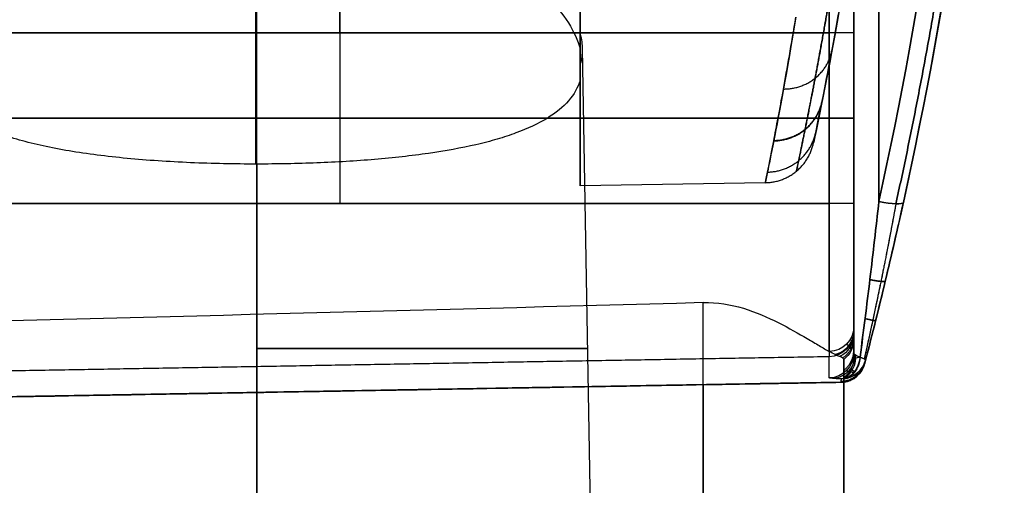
# Model space of a CAD drawing. Header units: millimetres. Extents: x -105 to 152, y -114 to 65.
# Tile 310 of 329: x 132 to 152, y -42 to -32. Entities that reach past the tile are written whole.
import ezdxf

# ---------------------------------------------------------------- set-up
doc = ezdxf.new("R2010")
doc.units = ezdxf.units.MM
doc.layers.add('Layer 01', color=18, linetype='Continuous', true_color=0x000000)

# ---------------------------------------------------------------- blocks, each defined once
blk = doc.blocks.new('Block 02')
at = {"layer": 'Layer 01'}
for p, q in [((143.623, -35.65), (143.623, 35.65)), ((138.83, -32.6, 26.234), (138.83, -36, 26.234)), ((138.83, -32.6, -26.234), (138.83, -36, -26.234)), ((143.663, -32.912, -13.7), (143.926, -48, -13.7)), ((148.585, -34.3, 26.063), (129.076, -34.3, 26.404)), ((129.076, -34.3, -26.404), (148.585, -34.3, -26.063)), ((147.313, -35.586), (143.623, -35.65)), ((137.176, -38.21, -25.4), (137.176, -50, -25.4)), ((148.818, -39.559), (114.576, -40.157)), ((148.876, -39.547, -13.7), (148.876, -50, -13.7)), ((137.176, -39.763, -2), (137.176, -50, -2))]:
    blk.add_line(p, q, dxfattribs=at)
at = {"layer": 'Layer 01', "extrusion": (1, 8.65204e-31, 1.3357e-15)}
blk.add_arc((0, 0, 143.623), 35.65, 203.774, 270, dxfattribs=at)
at = {"layer": 'Layer 01', "extrusion": (1, 5.45133e-16, 2.12244e-16)}
blk.add_arc((0, 0, 143.623), 35.65, 90, 201.2731, dxfattribs=at)
at = {"layer": 'Layer 01', "extrusion": (0, 0, -1)}
for centre, radius, start, end in [((-66.201, -17.5), 83.875, 180, 191.89776), ((-66.201, -17.5), 85.875, 180, 194.62709), ((-148.809, -39.059, -3.884), 0.5, 194.6271, 269)]:
    blk.add_arc(centre, radius, start, end, dxfattribs=at)
at = {"layer": 'Layer 01', "extrusion": (-1, -3.10562e-14, -1.96603e-13)}
blk.add_arc((0, 181.359, -149.076), 201.859, 276.79297, 281.16004, dxfattribs=at)
at = {"layer": 'Layer 01', "extrusion": (-1, -1.38696e-14, 8.79397e-14)}
blk.add_arc((0, -181.359, -149.076), 201.859, 78.86762, 83.20703, dxfattribs=at)
at = {"layer": 'Layer 01', "extrusion": (-1, 2.33222e-16, 0)}
for centre, radius, start, end in [((0, 181.359, -149.076), 201.859, 276.79297, 281.16004), ((0, -181.359, -149.576), 201.359, 79.71243, 83.20703), ((0, -181.359, -149.076), 201.859, 78.86762, 81.76244)]:
    blk.add_arc(centre, radius, start, end, dxfattribs=at)
at = {"layer": 'Layer 01', "extrusion": (1, 2.44136e-14, -1.62574e-13)}
blk.add_arc((0, -181.359, 149.576), 201.359, 96.79297, 100.28757, dxfattribs=at)
at = {"layer": 'Layer 01', "extrusion": (1, 4.34564e-14, 2.89382e-13)}
blk.add_arc((0, 181.359, 149.576), 201.359, 259.71243, 263.20703, dxfattribs=at)
at = {"layer": 'Layer 01', "extrusion": (1, 0, 0)}
blk.add_arc((-32.6, -32.6, 149.076), 7.036, 0, 90, dxfattribs=at)
at = {"layer": 'Layer 01', "extrusion": (1, -1.61439e-29, -8.07842e-15)}
blk.add_arc((-32.6, 32.6, 149.076), 7.036, 270, 0, dxfattribs=at)
at = {"layer": 'Layer 01', "extrusion": (-1, 0, 0)}
for centre, radius, start, end in [((32.6, -32.6, -148.585), 6.537, 90, 180), ((0, 0, -137.152), 35.939, 325.9324, 348.4867), ((36, 23, -149.076), 2.564, 26.4038, 90), ((36, -23, -149.076), 2.564, 327.8856, 344.0176)]:
    blk.add_arc(centre, radius, start, end, dxfattribs=at)
at = {"layer": 'Layer 01', "extrusion": (-1, 0, 8.69627e-15)}
blk.add_arc((32.6, 32.6, -148.585), 6.537, 180, 270, dxfattribs=at)
at = {"layer": 'Layer 01', "extrusion": (1, 0, -6.07024e-16)}
for centre, start, end in [((-32.6, 32.6, 138.83), 270, 0), ((-32.6, -32.6, 138.83), 0, 90)]:
    blk.add_arc(centre, 6.366, start, end, dxfattribs=at)
at = {"layer": 'Layer 01', "extrusion": (-7.73094e-18, 1, 7.59717e-18)}
blk.add_arc((-148.576, -25.564, -32.6), 0.5, 180, 269, dxfattribs=at)
at = {"layer": 'Layer 01', "extrusion": (-2.6015e-16, -1, -1.44687e-14)}
for centre in [(148.576, 25.564, 32.6), (148.576, 25.564, 36)]:
    blk.add_arc(centre, 0.5, 360, 89, dxfattribs=at)
at = {"layer": 'Layer 01', "extrusion": (-1, -6.95084e-13, -2.67011e-13)}
blk.add_arc((0, 0, -143.623), 35.939, 336.3452, 338.9861, dxfattribs=at)
at = {"layer": 'Layer 01', "extrusion": (0, 1, -3.55271e-15)}
blk.add_arc((-148.576, -25.564, -34.3), 0.5, 180, 269, dxfattribs=at)
at = {"layer": 'Layer 01', "extrusion": (0, 1, 3.55271e-15)}
blk.add_arc((-148.576, 25.564, -34.3), 0.5, 91, 180, dxfattribs=at)
at = {"layer": 'Layer 01', "extrusion": (4.42973e-16, 1, -4.35308e-16)}
blk.add_arc((-148.576, -25.564, -36), 0.5, 180, 269, dxfattribs=at)
at = {"layer": 'Layer 01', "extrusion": (1, -2.45515e-14, -6.96506e-15)}
blk.add_arc((-36, -23, 148.585), 3.063, 195.9824, 270, dxfattribs=at)
at = {"layer": 'Layer 01', "extrusion": (1, 2.95666e-14, -1.19759e-14)}
blk.add_arc((-36, 23, 148.585), 3.063, 90, 174.7949, dxfattribs=at)
at = {"layer": 'Layer 01', "extrusion": (-1, 2.94524e-14, 8.47325e-15)}
blk.add_arc((36, -23, -149.076), 2.564, 270, 344.0176, dxfattribs=at)
at = {"layer": 'Layer 01', "extrusion": (-1, -1.21639e-14, 1.12935e-15)}
blk.add_arc((36, 23, -149.076), 2.564, 5.2051, 90, dxfattribs=at)
at = {"layer": 'Layer 01', "extrusion": (0.211879, 0.961585, -0.174534)}
blk.add_arc((-153.791, -16.518, 0.039), 0.5, 180, 267.7976, dxfattribs=at)
at = {"layer": 'Layer 01', "extrusion": (0.211879, 0.961585, 0.174534)}
blk.add_arc((-153.791, 16.518, 0.039), 0.5, 92.2024, 180, dxfattribs=at)
at = {"layer": 'Layer 01', "extrusion": (-3.77207e-15, 0.275341, -0.961347)}
blk.add_arc((-148.576, -43.505, 12.199), 0.5, 180, 269, dxfattribs=at)
at = {"layer": 'Layer 01', "extrusion": (-5.88983e-15, -0.090722, -0.995876)}
blk.add_arc((148.576, 40.502, -19.639), 0.5, 360, 89, dxfattribs=at)
at = {"layer": 'Layer 01', "extrusion": (6.32334e-14, 0.204882, -0.978787)}
blk.add_arc((-148.576, -42.538, 14.784), 0.5, 180, 244.3069, dxfattribs=at)
at = {"layer": 'Layer 01', "extrusion": (-1, -1.97123e-14, 1.27153e-15)}
blk.add_arc((-84.75, 12, -149.076), 123.814, 2.1763, 5.20512, dxfattribs=at)
at = {"layer": 'Layer 01', "extrusion": (5.40887e-14, 0.085272, -0.996358)}
blk.add_arc((-148.576, -40.49, 19.183), 0.5, 180, 233.1301, dxfattribs=at)
at = {"layer": 'Layer 01', "extrusion": (-1, -1.23657e-12, -6.6593e-14)}
blk.add_arc((-84.75, -12, -149.076), 123.908, 355.10835, 357.83408, dxfattribs=at)
at = {"layer": 'Layer 01', "extrusion": (0, -1, 1.29926e-15)}
blk.add_arc((137.176, -13.7, 38.885), 6.591, 270, 90, dxfattribs=at)
at = {"layer": 'Layer 01', "extrusion": (3.96661e-15, -0.037975, -0.999279)}
blk.add_arc((148.576, 39.58, -15.21), 0.5, 0, 89, dxfattribs=at)
at = {"layer": 'Layer 01', "extrusion": (-1, -6.1889e-12, 3.99211e-13)}
blk.add_arc((-84.75, 12, -148.585), 124.313, 2.1763, 5.20512, dxfattribs=at)
at = {"layer": 'Layer 01', "extrusion": (5.52109e-16, 4.05199e-15, -1)}
blk.add_arc((-148.809, -39.059, 4.232), 0.5, 194.6271, 269, dxfattribs=at)
at = {"layer": 'Layer 01', "extrusion": (1.02064e-17, -1.29764e-17, -1)}
blk.add_arc((-148.809, -39.059, -12), 0.5, 194.6271, 269, dxfattribs=at)
at = {"layer": 'Layer 01', "extrusion": (0.653064, -0.013215, -0.757187)}
blk.add_arc((-35.975, 123.73, 85.575), 0.5, 96.4893, 177.1486, dxfattribs=at)
at = {"layer": 'Layer 01', "extrusion": (1.07119e-15, -0.032499, -0.999472)}
blk.add_arc((148.826, 39.494, -14.748), 0.5, 14.5423, 89, dxfattribs=at)
at = {"layer": 'Layer 01', "extrusion": (-0.008492, -0.032646, -0.999431)}
blk.add_arc((153.849, 0.81, -16.005), 0.5, 0, 74.4264, dxfattribs=at)
at = {"layer": 'Layer 01', "extrusion": (-0.657423, -0.04211, -0.752344)}
blk.add_arc((48.429, -120.42, -84.144), 0.5, 280.1266, 357.1866, dxfattribs=at)
at = {"layer": 'Layer 01', "extrusion": (6.56593e-14, 0.037793, -0.999286)}
blk.add_arc((-148.576, -39.672, 15.194), 0.5, 180, 233.1301, dxfattribs=at)
at = {"layer": 'Layer 01', "extrusion": (1, 4.38953e-13, 2.70689e-14)}
blk.add_arc((84.75, -12, 148.876), 124.308, 182.16592, 184.89165, dxfattribs=at)
at = {"layer": 'Layer 01', "extrusion": (0.003258, -0.03217, 0.999477)}
blk.add_arc((144.14, -54.281, -14.276), 0.5, 270, 339.6895, dxfattribs=at)
at = {"layer": 'Layer 01', "extrusion": (0.008683, 0.033377, -0.999405)}
blk.add_arc((-153.849, -0.821, 16.005), 0.5, 180, 249.646, dxfattribs=at)
at = {"layer": 'Layer 01', "extrusion": (-0.003258, 0.03217, -0.999477)}
for start, end in [(204.7241, 270), (200.3105, 204.3969)]:
    blk.add_arc((-144.14, -54.281, 14.276), 0.5, start, end, dxfattribs=at)
at = {"layer": 'Layer 01', "extrusion": (-2.36969e-15, 7.48294e-15, -1)}
blk.add_arc((-148.808, -39.063, 12), 0.5, 194.6295, 262.1907, dxfattribs=at)
at = {"layer": 'Layer 01', "extrusion": (-1.57757e-16, 2.58422e-15, -1)}
blk.add_arc((-148.808, -39.063, 4.8), 0.5, 194.6295, 262.1907, dxfattribs=at)
at = {"layer": 'Layer 01'}
blk.add_arc((148.808, -39.063, -8.4), 0.5, 277.8093, 345.3705, dxfattribs=at)
at = {"layer": 'Layer 01', "extrusion": (-0.250515, -0.963016, 0.099208)}
blk.add_arc((153.849, 15.918, 1.858), 0.5, 0, 40.71, dxfattribs=at)
at = {"layer": 'Layer 01', "extrusion": (-0.250525, -0.962971, -0.09962)}
for start, end in [(319.3264, 359.3537), (359.3537, 0)]:
    blk.add_arc((153.849, -15.917, 1.863), 0.5, start, end, dxfattribs=at)
at = {"layer": 'Layer 01', "extrusion": (1, 3.27329e-11, 1.15116e-12)}
blk.add_arc((84.75, -12, 148.876), 124.308, 181.86241, 182.16592, dxfattribs=at)
at = {"layer": 'Layer 01', "extrusion": (1, 8.97363e-13, 1.45858e-14)}
blk.add_arc((84.75, -12, 148.876), 124.308, 180, 181.86241, dxfattribs=at)
at = {"layer": 'Layer 01'}
for points, degree in [([(149.576, -35.96, -16.763), (150.453, -31.972, -17.487), (151.045, -27.925, -18.097), (151.346, -23.817, -18.586)], 3), ([(151.346, -23.817, 18.586), (151.045, -27.925, 18.097), (150.453, -31.972, 17.487), (149.576, -35.96, 16.763)], 3), ([(151.845, -23.795, -18.09), (151.542, -27.916, -17.602), (150.946, -31.977, -16.993), (150.064, -35.979, -16.271)], 3), ([(150.064, -35.979, 16.271), (150.946, -31.977, 16.993), (151.542, -27.916, 17.602), (151.845, -23.795, 18.09)], 3), ([(137.176, -48, -20.45), (137.176, -38.885, -20.291), (137.176, -29.771, -20.132)], 2), ([(148.585, -32.6, 26.063), (138.83, -32.6, 26.234), (129.076, -32.6, 26.404)], 2), ([(129.076, -32.6, -26.404), (138.83, -32.6, -26.234), (148.585, -32.6, -26.063)], 2), ([(148.585, -36, -26.063), (148.585, -34.3, -26.063), (148.585, -32.6, -26.063)], 2), ([(148.585, -32.6, 26.063), (148.585, -34.3, 26.063), (148.585, -36, 26.063)], 2), ([(149.076, -32.6, -25.564), (149.076, -34.3, -25.564), (149.076, -36, -25.564)], 2), ([(149.076, -36, 25.564), (149.076, -34.3, 25.564), (149.076, -32.6, 25.564)], 2), ([(137.176, -35.215, -7.173), (137.176, -41.608, -7.062), (137.176, -48, -6.95)], 2), ([(129.076, -36, 26.404), (138.83, -36, 26.234), (148.585, -36, 26.063)], 2), ([(148.585, -36, -26.063), (138.83, -36, -26.234), (129.076, -36, -26.404)], 2), ([(146.076, -37.974, -25.4), (140.41, -38.129, -25.4), (134.743, -38.274, -25.4), (129.076, -38.414, -25.4)], 3), ([(146.076, -50, -25.4), (146.076, -43.987, -25.4), (146.076, -37.974, -25.4)], 2), ([(148.585, -39.051, 23.278), (138.585, -39.225, 23.294), (128.585, -39.398, 23.31)], 2), ([(148.793, -39.047, -23.278), (148.743, -39.03, -23.478), (148.673, -38.994, -23.666), (148.585, -38.945, -23.844)], 3), ([(148.876, -39.106, -22.6), (148.876, -39.086, -22.829), (148.848, -39.067, -23.055), (148.793, -39.047, -23.278)], 3), ([(149.201, -39.058, 16.348), (149.118, -39.036, 16.448), (149.076, -39.006, 16.574), (149.076, -38.974, 16.702)], 3), ([(148.876, -39.106, -22.6), (148.876, -44.553, -22.6), (148.876, -50, -22.6)], 2), ([(149.31, -39.121, -16.024), (149.298, -39.166, -14.683), (149.292, -39.189, -13.342), (149.292, -39.189, -12)], 3), ([(149.292, -39.189, -12), (149.292, -39.189, -8.4), (149.292, -39.189, -4.8)], 2), ([(149.293, -39.186, 12), (149.293, -39.186, 13.342), (149.299, -39.164, 14.683), (149.31, -39.12, 16.024)], 3), ([(149.293, -39.186, -4.232), (149.293, -39.186, 3.884), (149.293, -39.186, 12)], 2), ([(148.818, -39.559, 12), (131.697, -39.858, 12), (114.576, -40.157, 12)], 2), ([(128.276, -39.918, -2), (137.176, -39.763, -2), (146.076, -39.607, -2)], 2), ([(146.076, -39.607, -2), (146.076, -44.804, -2), (146.076, -50, -2)], 2), ([(148.835, -39.493, 16.04), (148.672, -39.49, 16.229), (148.585, -39.483, 16.472), (148.585, -39.474, 16.721)], 3), ([(148.818, -39.559, 12), (148.818, -39.559, 13.347), (148.823, -39.537, 14.694), (148.835, -39.493, 16.04)], 3), ([(148.818, -39.559, -4.232), (148.818, -39.559, 3.884), (148.818, -39.559, 12)], 2), ([(148.876, -39.558, -4.8), (148.876, -39.558, -8.4), (148.876, -39.558, -12)], 2), ([(148.876, -50, -4.8), (148.876, -44.779, -4.8), (148.876, -39.558, -4.8)], 2)]:
    blk.add_open_spline(points, degree=degree, dxfattribs=at)
for points, weights in [([(151.697, -23.825, -18.44), (151.394, -27.941, -17.95), (150.799, -31.997, -17.34), (149.915, -36.008, -16.612)], [0.855082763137, 0.856345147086, 0.858099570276, 0.860282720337]), ([(149.915, -36.008, 16.612), (150.799, -31.997, 17.34), (151.394, -27.941, 17.95), (151.697, -23.825, 18.44)], [0.860282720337, 0.858099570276, 0.856345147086, 0.855082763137]), ([(148.999, -38.867, -23.24), (148.983, -38.85, -23.443), (148.96, -38.82, -23.634), (148.933, -38.801, -23.802)], [0.923312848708, 0.90760430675, 0.884880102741, 0.856625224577]), ([(148.999, -38.867, -23.24), (149.015, -38.885, -23.032), (149.023, -38.911, -22.808), (149.023, -38.93, -22.585)], [0.923312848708, 0.938950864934, 0.947232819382, 0.9472135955]), ([(149.078, -39.364, 16.247), (148.972, -39.355, 16.381), (148.923, -39.341, 16.551), (148.933, -39.325, 16.715)], [0.881166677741, 0.875031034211, 0.866342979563, 0.856625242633]), ([(149.118, -39.452, 12), (149.118, -39.452, 13.345), (149.124, -39.43, 14.69), (149.135, -39.387, 16.034)], [0.898336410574, 0.898336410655, 0.898289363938, 0.898195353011]), ([(149.118, -39.452, -4.232), (149.133, -39.441, -4.414), (149.14, -39.437, -4.608), (149.14, -39.437, -4.8)], [0.898336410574, 0.90972345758, 0.915598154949, 0.915586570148]), ([(149.151, -39.375, -16.034), (149.144, -39.416, -14.694), (149.14, -39.437, -13.345), (149.14, -39.437, -12)], [0.910459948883, 0.913892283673, 0.915584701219, 0.915586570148])]:
    blk.add_rational_spline(points, weights, degree=3, dxfattribs=at)
for points, knots in [([(137.176, -35.215, -7.173), (136.733, -35.215, -7.173), (136.293, -35.206, -7.218), (135.639, -35.178, -7.354), (135.422, -35.166, -7.41), (135, -35.138, -7.544), (134.587, -35.105, -7.699), (134.192, -35.061, -7.894), (133.806, -35.012, -8.11), (133.617, -34.984, -8.229), (133.076, -34.893, -8.609), (132.747, -34.822, -8.895), (132.299, -34.696, -9.371), (132.156, -34.65, -9.538), (131.891, -34.553, -9.884), (131.768, -34.502, -10.061), (131.429, -34.339, -10.608), (131.242, -34.219, -10.991), (130.943, -33.952, -11.791), (130.836, -33.808, -12.197), (130.735, -33.578, -12.811), (130.712, -33.499, -13.017), (130.684, -33.336, -13.43), (130.681, -33.251, -13.638), (130.699, -32.994, -14.253), (130.749, -32.818, -14.655), (130.924, -32.454, -15.444), (131.049, -32.265, -15.834), (131.366, -31.893, -16.572), (131.557, -31.707, -16.924), (132.007, -31.34, -17.594), (132.267, -31.158, -17.913), (132.84, -30.818, -18.493), (133.154, -30.657, -18.756), (133.843, -30.363, -19.229), (134.221, -30.229, -19.438), (134.812, -30.064, -19.691), (135.014, -30.015, -19.766), (135.43, -29.928, -19.897), (135.644, -29.891, -19.953), (136.295, -29.801, -20.087), (136.733, -29.771, -20.132), (137.176, -29.771, -20.132)], [0, 0, 0, 0, 1.332765, 1.332765, 1.999148, 1.999148, 2.665531, 3.331914, 3.331914, 3.998296, 3.998296, 5.331062, 5.331062, 5.997444, 5.997444, 6.663827, 6.663827, 7.996593, 7.996593, 9.329358, 9.329358, 9.995741, 9.995741, 10.662124, 10.662124, 11.994889, 11.994889, 13.327654, 13.327654, 14.66042, 14.66042, 15.993185, 15.993185, 17.325951, 17.325951, 18.658716, 18.658716, 19.325099, 19.325099, 19.991482, 19.991482, 21.324247, 21.324247, 21.324247, 21.324247]), ([(137.176, -29.771, -20.132), (137.591, -29.771, -20.132), (138.014, -29.799, -20.091), (138.823, -29.904, -19.933), (139.217, -29.982, -19.817), (139.974, -30.18, -19.514), (140.329, -30.298, -19.331), (140.996, -30.564, -18.907), (141.309, -30.713, -18.665), (141.875, -31.025, -18.141), (142.131, -31.19, -17.858), (142.591, -31.531, -17.248), (142.793, -31.706, -16.924), (143.134, -32.055, -16.254), (143.276, -32.23, -15.905), (143.498, -32.579, -15.177), (143.577, -32.752, -14.802), (143.623, -32.919, -14.42)], [0, 0, 0, 0, 1.253535, 1.253535, 2.507071, 2.507071, 3.760606, 3.760606, 5.014141, 5.014141, 6.267677, 6.267677, 7.521212, 7.521212, 8.774747, 8.774747, 10.028283, 10.028283, 10.028283, 10.028283]), ([(148.797, -32.093, 13.294), (148.64, -32.981, 11.196), (148.507, -33.653, 9.029), (148.392, -34.222, 6.232), (148.372, -34.322, 5.667), (148.337, -34.494, 4.535), (148.322, -34.565, 3.968), (148.286, -34.736, 2.263), (148.274, -34.793, 1.121), (148.275, -34.79, -2.318), (148.324, -34.559, -4.571), (148.46, -33.885, -7.892), (148.516, -33.605, -8.989), (148.645, -32.932, -11.163), (148.718, -32.538, -12.241), (148.797, -32.093, -13.294)], [0, 0, 0, 0, 6.841278, 6.841278, 8.551598, 8.551598, 10.261917, 10.261917, 13.682556, 13.682556, 20.523835, 20.523835, 23.944474, 23.944474, 27.365113, 27.365113, 27.365113, 27.365113]), ([(147.922, -32.291, 14.929), (147.743, -33.377, 12.588), (147.588, -34.196, 10.163), (147.426, -35.028, 6.398), (147.384, -35.238, 5.118), (147.327, -35.517, 2.556), (147.313, -35.587, 1.269), (147.313, -35.584, -2.61), (147.372, -35.303, -5.147), (147.533, -34.479, -8.883), (147.598, -34.137, -10.117), (147.748, -33.313, -12.559), (147.833, -32.834, -13.758), (147.922, -32.291, -14.929)], [-30.886555, -30.886555, -30.886555, -30.886555, -23.164916, -23.164916, -19.304097, -19.304097, -15.443277, -15.443277, -7.721639, -7.721639, -3.860819, -3.860819, 0, 0, 0, 0]), ([(143.623, -32.625, -14.372), (143.649, -32.729, -14.134), (143.663, -32.832, -13.892), (143.663, -33.031, -13.413), (143.65, -33.128, -13.173), (143.623, -33.221, -12.934)], [0, 0, 0, 0, 0.77975, 0.77975, 1.559499, 1.559499, 1.559499, 1.559499]), ([(143.623, -33.548, -12.887), (143.578, -33.693, -12.512), (143.501, -33.827, -12.143), (143.282, -34.079, -11.418), (143.139, -34.196, -11.06), (142.785, -34.413, -10.367), (142.579, -34.509, -10.039), (142.225, -34.64, -9.575), (142.1, -34.681, -9.425), (141.834, -34.759, -9.135), (141.692, -34.795, -8.994), (141.251, -34.897, -8.593), (140.936, -34.955, -8.355), (140.43, -35.027, -8.042), (140.256, -35.049, -7.945), (139.898, -35.089, -7.767), (139.712, -35.107, -7.685), (139.152, -35.155, -7.468), (138.769, -35.177, -7.359), (137.983, -35.208, -7.211), (137.576, -35.215, -7.173), (137.176, -35.215, -7.173)], [0, 0, 0, 0, 1.204327, 1.204327, 2.408654, 2.408654, 3.612981, 3.612981, 4.215144, 4.215144, 4.817307, 4.817307, 6.021634, 6.021634, 6.623798, 6.623798, 7.225961, 7.225961, 8.430288, 8.430288, 9.634615, 9.634615, 9.634615, 9.634615]), ([(149.201, -39.06, -16.348), (149.236, -38.799, -16.359), (149.269, -38.54, -16.383), (149.335, -38.022, -16.439), (149.367, -37.763, -16.473), (149.46, -36.989, -16.583), (149.52, -36.474, -16.67), (149.576, -35.96, -16.763)], [0, 0, 0, 0, 0.787901, 0.787901, 1.575801, 1.575801, 3.151602, 3.151602, 3.151602, 3.151602]), ([(149.576, -35.96, 16.763), (149.52, -36.474, 16.67), (149.46, -36.988, 16.583), (149.367, -37.762, 16.473), (149.335, -38.021, 16.439), (149.27, -38.538, 16.383), (149.236, -38.798, 16.359), (149.201, -39.058, 16.348)], [0, 0, 0, 0, 1.574945, 1.574945, 2.362417, 2.362417, 3.14989, 3.14989, 3.14989, 3.14989]), ([(150.064, -35.979, -16.271), (149.949, -36.5, -16.177), (149.829, -37.022, -16.099), (149.64, -37.809, -16.025), (149.576, -38.072, -16.007), (149.445, -38.597, -15.993), (149.378, -38.86, -15.997), (149.31, -39.121, -16.024)], [0, 0, 0, 0, 1.625804, 1.625804, 2.438706, 2.438706, 3.251609, 3.251609, 3.251609, 3.251609]), ([(149.31, -39.12, 16.024), (149.378, -38.858, 15.997), (149.445, -38.596, 15.993), (149.576, -38.071, 16.007), (149.641, -37.808, 16.025), (149.829, -37.022, 16.099), (149.95, -36.5, 16.177), (150.064, -35.979, 16.271)], [0, 0, 0, 0, 0.812446, 0.812446, 1.624892, 1.624892, 3.249785, 3.249785, 3.249785, 3.249785]), ([(146.076, -37.974, -25.4), (146.352, -37.966, -25.4), (146.625, -38.011, -25.358), (147.126, -38.162, -25.209), (147.36, -38.266, -25.101), (147.783, -38.478, -24.833), (147.978, -38.589, -24.671), (148.233, -38.739, -24.39), (148.313, -38.786, -24.29), (148.459, -38.873, -24.076), (148.526, -38.912, -23.962), (148.585, -38.945, -23.844)], [0, 0, 0, 0, 0.822563, 0.822563, 1.645126, 1.645126, 2.467689, 2.467689, 2.87897, 2.87897, 3.290251, 3.290251, 3.290251, 3.290251]), ([(149.076, -39.07, -16.683), (149.076, -39.085, -16.623), (149.086, -39.084, -16.561), (149.129, -39.068, -16.447), (149.161, -39.056, -16.395), (149.201, -39.06, -16.348)], [0, 0, 0, 0, 0.185758, 0.185758, 0.3715161, 0.3715161, 0.3715161, 0.3715161])]:
    blk.add_open_spline(points, degree=3, knots=knots, dxfattribs=at)
for points, weights, knots in [([(148.561, -32.087, 14.783), (148.378, -33.153, 12.489), (148.218, -33.968, 10.094), (148.05, -34.798, 6.362), (148.006, -35.009, 5.092), (147.947, -35.287, 2.55), (147.932, -35.357, 1.272), (147.933, -35.356, -2.577), (147.994, -35.076, -5.098), (148.159, -34.257, -8.802), (148.227, -33.916, -10.027), (148.382, -33.095, -12.451), (148.47, -32.619, -13.638), (148.561, -32.087, -14.783)], [0.882303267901, 0.884998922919, 0.887193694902, 0.889464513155, 0.890050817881, 0.890830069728, 0.891027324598, 0.89102396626, 0.890228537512, 0.887982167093, 0.887057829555, 0.884883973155, 0.883646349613, 0.882303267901], [0, 0, 0, 0, 7.721625, 7.721625, 11.582438, 11.582438, 15.44325, 15.44325, 23.164875, 23.164875, 27.025688, 27.025688, 30.886501, 30.886501, 30.886501, 30.886501]), ([(149.915, -36.008, -16.612), (149.823, -36.51, -16.502), (149.724, -37.026, -16.402), (149.564, -37.807, -16.287), (149.51, -38.066, -16.254), (149.399, -38.582, -16.208), (149.342, -38.839, -16.193), (149.284, -39.097, -16.197)], [0.860282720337, 0.879902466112, 0.89864957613, 0.925803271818, 0.934702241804, 0.952089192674, 0.960591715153, 0.968832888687], [0, 0, 0, 0, 1.625805, 1.625805, 2.438708, 2.438708, 3.25161, 3.25161, 3.25161, 3.25161]), ([(149.915, -36.008, 16.612), (149.824, -36.51, 16.502), (149.724, -37.025, 16.402), (149.565, -37.806, 16.287), (149.51, -38.065, 16.254), (149.399, -38.58, 16.208), (149.343, -38.837, 16.193), (149.284, -39.095, 16.197)], [0.860282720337, 0.879891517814, 0.898628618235, 0.925768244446, 0.934662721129, 0.952041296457, 0.960539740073, 0.968777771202], [0, 0, 0, 0, 1.624893, 1.624893, 2.43734, 2.43734, 3.249786, 3.249786, 3.249786, 3.249786]), ([(149.023, -39.293, -16.691), (149.02, -39.303, -16.603), (149.029, -39.308, -16.514), (149.061, -39.322, -16.36), (149.083, -39.334, -16.293), (149.098, -39.354, -16.241)], [0.947213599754, 0.950406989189, 0.945371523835, 0.924223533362, 0.907866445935, 0.891140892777], [0, 0, 0, 0, 0.3292417, 0.3292417, 0.6584834, 0.6584834, 0.6584834, 0.6584834])]:
    blk.add_rational_spline(points, weights, degree=3, knots=knots, dxfattribs=at)
at = {"layer": 'Layer 01', "extrusion": (-1, 0, 0)}
blk.add_open_spline([(143.623, -32.919, -14.42), (143.623, -32.821, -14.404), (143.623, -32.723, -14.388), (143.623, -32.625, -14.372)], degree=3, dxfattribs=at)
at = {"layer": 'Layer 01', "extrusion": (0.059892, 0.319422, -0.945718)}
blk.add_rational_spline([(147.674, -33.721, -11.35), (148.496, -33.723, -11.299), (148.639, -32.957, -11.031)], [0.99999990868, 0.771931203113, 1.00002126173], degree=2, dxfattribs=at)
at = {"layer": 'Layer 01', "extrusion": (1, 0, 0)}
for points in [[(143.623, -33.221, -12.934), (143.623, -33.33, -12.918), (143.623, -33.439, -12.903), (143.623, -33.548, -12.887)], [(149.076, -38.464, -23.706), (149.076, -38.514, -23.533), (149.076, -38.569, -23.362), (149.076, -38.606, -23.185)], [(149.076, -38.606, -23.185), (149.076, -38.649, -22.98), (149.076, -38.689, -22.775), (149.076, -38.707, -22.566)]]:
    blk.add_open_spline(points, degree=3, dxfattribs=at)
at = {"layer": 'Layer 01', "extrusion": (0.043124, 0.215302, -0.975595)}
blk.add_rational_spline([(147.48, -34.753, -7.642), (148.288, -34.746, -7.605), (148.443, -33.973, -7.427)], [0.999999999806, 0.777463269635, 0.999997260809], degree=2, dxfattribs=at)
at = {"layer": 'Layer 01', "extrusion": (-0.043319, -0.216395, -0.975344)}
blk.add_rational_spline([(147.481, -34.744, 7.681), (148.289, -34.738, 7.644), (148.444, -33.964, 7.465)], [0.999999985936, 0.777424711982, 0.999980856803], degree=2, dxfattribs=at)
at = {"layer": 'Layer 01', "extrusion": (-0.022639, -0.108812, -0.993804)}
blk.add_rational_spline([(147.356, -35.375, 3.859), (148.156, -35.363, 3.84), (148.318, -34.585, 3.751)], [1.00000063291, 0.780881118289, 0.999998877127], degree=2, dxfattribs=at)
at = {"layer": 'Layer 01', "extrusion": (6.52289e-05, 0.000309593, -1)}
blk.add_rational_spline([(147.313, -35.586, -0.011), (148.11, -35.572, -0.011), (148.274, -34.792, -0.011)], [0.999999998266, 0.782052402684, 0.99999998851], degree=2, dxfattribs=at)
at = {"layer": 'Layer 01', "extrusion": (0.232423, 0.968187, 0.092703)}
blk.add_rational_spline([(149.397, -37.516, 16.508), (149.696, -37.576, 16.38), (149.704, -37.546, 16.05)], [0.99999995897, 0.833443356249, 1.00000013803], degree=2, dxfattribs=at)
at = {"layer": 'Layer 01', "extrusion": (0.232435, 0.96819, -0.092642)}
blk.add_rational_spline([(149.703, -37.547, -16.049), (149.696, -37.576, -16.379), (149.397, -37.517, -16.508)], [1.00000013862, 0.833504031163, 0.999999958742], degree=2, dxfattribs=at)
at = {"layer": 'Layer 01', "extrusion": (0.242523, 0.969826, 0.02491)}
blk.add_rational_spline([(149.301, -38.291, 16.41), (149.509, -38.339, 16.261), (149.511, -38.333, 16)], [0.999999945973, 0.886704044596, 1.00000000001], degree=2, dxfattribs=at)
at = {"layer": 'Layer 01', "extrusion": (0.24254, 0.969825, -0.024766)}
blk.add_rational_spline([(149.51, -38.334, -16), (149.509, -38.341, -16.26), (149.301, -38.293, -16.41)], [1.00000000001, 0.886791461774, 0.999999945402], degree=2, dxfattribs=at)
at = {"layer": 'Layer 01', "extrusion": (0.000938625, 0.273117, -0.96198)}
blk.add_rational_spline([(148.699, -39.006, -23.58), (149.076, -38.914, -23.553), (149.076, -38.54, -23.447)], [0.999940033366, 0.789377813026, 1], degree=2, dxfattribs=at)
at = {"layer": 'Layer 01', "extrusion": (0.000735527, 0.168209, -0.985751)}
blk.add_rational_spline([(149.076, -38.666, -22.877), (149.076, -38.929, -22.922), (148.854, -39.076, -22.947)], [1, 0.882323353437, 0.9998920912], degree=2, dxfattribs=at)
at = {"layer": 'Layer 01', "extrusion": (1, -4.04596e-13, -2.49502e-14)}
blk.add_rational_spline([(149.076, -39.07, -16.683), (149.076, -38.958, -19.629), (149.076, -38.707, -22.566)], [0.999995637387, 0.999712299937, 0.999994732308], degree=2, dxfattribs=at)
at = {"layer": 'Layer 01', "extrusion": (0.344126, -0.025993, -0.938563)}
blk.add_rational_spline([(149.108, -39.02, 16.513), (149.075, -39.473, 16.513), (148.649, -39.486, 16.357)], [0.999965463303, 0.740403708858, 1.00018412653], degree=2, dxfattribs=at)
at = {"layer": 'Layer 01', "extrusion": (-1.93422e-15, 0.061588, -0.998102)}
blk.add_rational_spline([(148.876, -39.322, -19.656), (149.076, -39.173, -19.647), (149.076, -38.923, -19.631)], [0.857738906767, 0.828305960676, 0.999853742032], degree=2, dxfattribs=at)
at = {"layer": 'Layer 01', "extrusion": (-0.004257, -0.016326, -0.999858)}
blk.add_rational_spline([(149.297, -39.169, 14.012), (149.201, -39.536, 14.018), (148.822, -39.543, 14.02)], [1, 0.796602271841, 1], degree=2, dxfattribs=at)
at = {"layer": 'Layer 01', "extrusion": (-0.002638, -0.009143, -0.999955)}
blk.add_rational_spline([(148.861, -39.559, -4.511), (149.205, -39.522, -4.513), (149.292, -39.188, -4.516)], [0.999935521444, 0.822504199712, 1], degree=2, dxfattribs=at)
at = {"layer": 'Layer 01', "extrusion": (-0.352086, -0.156267, -0.922831)}
blk.add_rational_spline([(149.108, -39.076, -16.502), (149.106, -39.356, -16.454), (148.876, -39.482, -16.345)], [1.00000029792, 0.869594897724, 1], degree=2, dxfattribs=at)
at = {"layer": 'Layer 01', "extrusion": (0.004278, 0.016935, -0.999847)}
blk.add_rational_spline([(149.296, -39.172, -14.012), (149.211, -39.499, -14.018), (148.876, -39.542, -14.02)], [1, 0.828619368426, 1], degree=2, dxfattribs=at)
at = {"layer": 'Layer 01', "extrusion": (0.967584, -0.252548, -1.64102e-13)}
blk.add_open_spline([(149.292, -39.189, -4.8), (149.292, -39.189, -4.611), (149.293, -39.186, -4.421), (149.293, -39.186, -4.232)], degree=3, dxfattribs=at)
at = {"layer": 'Layer 01', "extrusion": (0.017452, -0.999848, 1.52555e-16)}
blk.add_rational_spline([(146.076, -39.607, -2), (147.462, -39.583, -2), (148.536, -39.564, -2.875), (148.818, -39.559, -4.232)], [1, 0.850371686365, 0.850371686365, 1], degree=3, dxfattribs=at)
at = {"layer": 'Layer 01', "extrusion": (-0.017452, 0.999848, -4.12541e-15)}
blk.add_rational_spline([(148.818, -39.559, -4.232), (148.857, -39.559, -4.419), (148.876, -39.558, -4.609), (148.876, -39.558, -4.8)], [1, 0.996521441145, 0.996521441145, 1], degree=3, dxfattribs=at)

msp = doc.modelspace()

# ---------------------------------------------------------------- block references
at = {"layer": 'Layer 01'}
msp.add_blockref('Block 02', (0, 0), dxfattribs=at)

doc.saveas('drawing.dxf')
